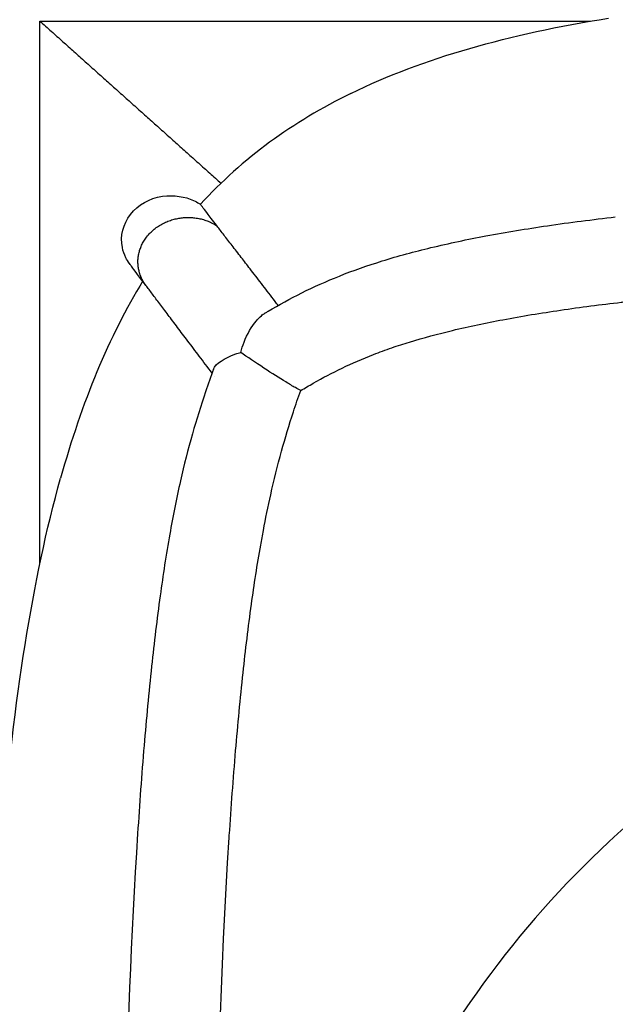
# Model space of a CAD drawing. Header units: millimetres. Extents: x -31695 to -19845, y -5614 to 7253.
# Tile 292 of 432: x -28333 to -28306, y 5368 to 5413. Entities that reach past the tile are written whole.
import ezdxf

# ---------------------------------------------------------------- set-up
doc = ezdxf.new("R2010")
doc.units = ezdxf.units.MM
doc.layers.add('2d', color=7, linetype='Continuous', true_color=0x000000)

msp = doc.modelspace()

# ---------------------------------------------------------------- linework, layer by layer
at = {"layer": '2d', "linetype": 'Continuous', "lineweight": -3}
for points, degree in [([(-28332.326, 5412.781), (-28328.17, 5409.058), (-28324.013, 5405.336)], 2), ([(-28332.326, 5412.781), (-28319.685, 5412.781), (-28307.043, 5412.781)], 2), ([(-28332.326, 5387.872), (-28332.326, 5400.326), (-28332.326, 5412.781)], 2), ([(-28318.044, 5409.464), (-28314.711, 5411.099), (-28310.786, 5412.19), (-28306.223, 5412.917)], 3), ([(-28318.044, 5409.464), (-28320.724, 5408.149), (-28323.02, 5406.482), (-28324.957, 5404.369)], 3), ([(-28326.706, 5404.739), (-28326.147, 5404.8), (-28325.675, 5404.728), (-28325.274, 5404.545)], 3), ([(-28324.199, 5403.375), (-28324.197, 5403.371), (-28324.194, 5403.367), (-28324.191, 5403.364)], 3), ([(-28328.189, 5401.604), (-28328.189, 5401.604), (-28328.189, 5401.604), (-28328.189, 5401.604)], 3), ([(-28327.598, 5400.849), (-28329.164, 5398.301), (-28330.402, 5395.288), (-28331.381, 5391.783)], 3), ([(-28321.994, 5399.369), (-28321.988, 5399.372), (-28321.982, 5399.376), (-28321.976, 5399.38)], 3), ([(-28324.314, 5396.465), (-28324.314, 5396.465), (-28324.314, 5396.465), (-28324.314, 5396.465)], 3), ([(-28334.073, 5375.123), (-28333.526, 5381.59), (-28332.682, 5387.122), (-28331.381, 5391.783)], 3)]:
    msp.add_open_spline(points, degree=degree, dxfattribs=at)
for points, knots in [([(-28328.189, 5401.604), (-28328.292, 5401.751), (-28328.338, 5401.829), (-28328.455, 5402.062), (-28328.51, 5402.222), (-28328.543, 5402.386), (-28328.647, 5402.916), (-28328.514, 5403.461), (-28328.169, 5403.903), (-28327.826, 5404.343), (-28327.301, 5404.645), (-28326.706, 5404.739)], [12.772005, 12.772005, 12.772005, 12.772005, 12.805755, 12.805755, 12.869609, 12.869609, 12.869609, 14.486449, 14.486449, 14.486449, 16.09504, 16.09504, 16.09504, 16.09504]), ([(-28325.274, 5404.545), (-28325.183, 5404.504), (-28325.096, 5404.457), (-28325.012, 5404.404), (-28324.994, 5404.393), (-28324.975, 5404.381), (-28324.957, 5404.369)], [62.6843954, 62.6843954, 62.6843954, 62.6843954, 62.958618, 62.958618, 62.958618, 62.9629214, 62.9629214, 62.9629214, 62.9629214]), ([(-28324.192, 5403.364), (-28324.406, 5403.643), (-28324.541, 5403.82), (-28324.641, 5403.951), (-28324.75, 5404.094), (-28324.82, 5404.186), (-28324.865, 5404.247), (-28324.912, 5404.309), (-28324.935, 5404.339), (-28324.957, 5404.369)], [0, 0, 0, 0, 3.830314, 3.830314, 3.830314, 8.011053, 8.011053, 8.011053, 12.307321, 12.307321, 12.307321, 12.307321]), ([(-28321.976, 5399.38), (-28321.934, 5399.405), (-28321.892, 5399.43), (-28321.85, 5399.455), (-28321.349, 5399.751), (-28320.834, 5400.035), (-28320.306, 5400.298), (-28319.746, 5400.577), (-28319.168, 5400.836), (-28318.579, 5401.071), (-28317.938, 5401.327), (-28317.281, 5401.558), (-28316.615, 5401.765), (-28315.877, 5401.995), (-28315.131, 5402.195), (-28314.373, 5402.377), (-28313.537, 5402.579), (-28312.696, 5402.755), (-28311.846, 5402.915), (-28310.911, 5403.09), (-28309.972, 5403.244), (-28309.026, 5403.383), (-28307.99, 5403.535), (-28306.951, 5403.667), (-28305.907, 5403.786)], [1.453332, 1.453332, 1.453332, 1.453332, 1.590387, 1.590387, 1.590387, 3.232769, 3.232769, 3.232769, 4.976331, 4.976331, 4.976331, 6.874157, 6.874157, 6.874157, 8.97173, 8.97173, 8.97173, 11.288817, 11.288817, 11.288817, 13.841584, 13.841584, 13.841584, 16.641567, 16.641567, 16.641567, 16.641567]), ([(-28321.388, 5399.722), (-28321.436, 5399.785), (-28321.484, 5399.847), (-28321.532, 5399.909), (-28321.725, 5400.162), (-28321.912, 5400.406), (-28322.091, 5400.64), (-28322.272, 5400.876), (-28322.445, 5401.1), (-28322.608, 5401.312), (-28322.632, 5401.342), (-28322.655, 5401.372), (-28322.678, 5401.401), (-28322.82, 5401.586), (-28322.955, 5401.76), (-28323.082, 5401.923), (-28323.234, 5402.12), (-28323.374, 5402.302), (-28323.504, 5402.47), (-28323.639, 5402.645), (-28323.762, 5402.804), (-28323.874, 5402.95), (-28323.992, 5403.102), (-28324.097, 5403.24), (-28324.192, 5403.364)], [2.177823, 2.177823, 2.177823, 2.177823, 2.471136, 2.471136, 2.471136, 3.667482, 3.667482, 3.667482, 4.874748, 4.874748, 4.874748, 5.046703, 5.046703, 5.046703, 6.116848, 6.116848, 6.116848, 7.404429, 7.404429, 7.404429, 8.746037, 8.746037, 8.746037, 10.149562, 10.149562, 10.149562, 10.149562]), ([(-27961.726, 5401.342), (-27980.537, 5401.358), (-28079.798, 5401.379), (-28230.228, 5401.63), (-28289.119, 5389.138), (-28316.716, 5369.277), (-28326.807, 5328.896), (-28332.863, 5290.031), (-28331.181, 5238.508), (-28318.397, 5193.314), (-28309.986, 5175.838), (-28272.641, 5152.639), (-28221.839, 5149.372), (-28138.523, 5146.633), (-28116.119, 5145.994)], [234.135396, 234.135396, 234.135396, 234.135396, 253.862352, 338.483137, 423.103921, 507.724705, 592.345489, 676.966273, 761.587057, 846.207841, 930.828625, 1015.44941, 1100.070194, 1127.412255, 1127.412255, 1127.412255, 1127.412255]), ([(-28327.459, 5400.636), (-28327.646, 5400.884), (-28327.781, 5401.063), (-28327.881, 5401.196), (-28327.986, 5401.335), (-28328.053, 5401.424), (-28328.098, 5401.483), (-28328.144, 5401.545), (-28328.166, 5401.574), (-28328.189, 5401.604)], [0, 0, 0, 0, 4.008399, 4.008399, 4.008399, 8.213367, 8.213367, 8.213367, 12.57658, 12.57658, 12.57658, 12.57658]), ([(-28324.426, 5396.615), (-28324.631, 5396.887), (-28324.824, 5397.142), (-28325.009, 5397.388), (-28325.191, 5397.628), (-28325.366, 5397.86), (-28325.532, 5398.082), (-28325.7, 5398.303), (-28325.858, 5398.513), (-28326.007, 5398.711), (-28326.161, 5398.914), (-28326.304, 5399.104), (-28326.437, 5399.281), (-28326.576, 5399.465), (-28326.704, 5399.635), (-28326.822, 5399.792), (-28326.946, 5399.956), (-28327.059, 5400.106), (-28327.163, 5400.243), (-28327.272, 5400.388), (-28327.37, 5400.518), (-28327.459, 5400.636)], [1.216219, 1.216219, 1.216219, 1.216219, 2.396889, 2.396889, 2.396889, 3.549951, 3.549951, 3.549951, 4.705757, 4.705757, 4.705757, 5.894044, 5.894044, 5.894044, 7.129604, 7.129604, 7.129604, 8.422363, 8.422363, 8.422363, 9.780968, 9.780968, 9.780968, 9.780968]), ([(-28320.355, 5395.809), (-28320.164, 5395.924), (-28319.97, 5396.038), (-28319.775, 5396.149), (-28319.345, 5396.394), (-28318.906, 5396.625), (-28318.455, 5396.841), (-28317.985, 5397.067), (-28317.506, 5397.275), (-28317.016, 5397.466), (-28316.734, 5397.576), (-28316.45, 5397.68), (-28316.163, 5397.778), (-28315.896, 5397.87), (-28315.627, 5397.957), (-28315.356, 5398.041), (-28314.707, 5398.239), (-28314.045, 5398.416), (-28313.381, 5398.575), (-28312.619, 5398.757), (-28311.845, 5398.919), (-28311.07, 5399.065), (-28310.195, 5399.229), (-28309.31, 5399.375), (-28308.426, 5399.505), (-28307.501, 5399.641), (-28306.568, 5399.761), (-28305.637, 5399.869), (-28305.575, 5399.876), (-28305.513, 5399.883), (-28305.45, 5399.891)], [0.784169, 0.784169, 0.784169, 0.784169, 1.415445, 1.415445, 1.415445, 2.80148, 2.80148, 2.80148, 4.245733, 4.245733, 4.245733, 5.074767, 5.074767, 5.074767, 5.846089, 5.846089, 5.846089, 7.69393, 7.69393, 7.69393, 9.814899, 9.814899, 9.814899, 12.210899, 12.210899, 12.210899, 14.716123, 14.716123, 14.716123, 14.883219, 14.883219, 14.883219, 14.883219]), ([(-28322.391, 5399.017), (-28322.317, 5399.104), (-28322.238, 5399.182), (-28322.157, 5399.25), (-28322.104, 5399.294), (-28322.049, 5399.334), (-28321.994, 5399.369)], [0, 0, 0, 0, 0.4090903, 0.4090903, 0.4090903, 0.6740737, 0.6740737, 0.6740737, 0.6740737]), ([(-28323.106, 5397.566), (-28323.063, 5397.724), (-28323.013, 5397.879), (-28322.955, 5398.027), (-28322.81, 5398.404), (-28322.62, 5398.75), (-28322.391, 5399.017)], [0, 0, 0, 0, 0.493865, 0.493865, 0.493865, 1.759594, 1.759594, 1.759594, 1.759594]), ([(-28324.363, 5396.793), (-28324.239, 5397.063), (-28323.892, 5397.291), (-28323.335, 5397.494), (-28323.261, 5397.519), (-28323.185, 5397.543), (-28323.106, 5397.566)], [0, 0, 0, 0, 1.824892, 1.824892, 1.824892, 2.079565, 2.079565, 2.079565, 2.079565]), ([(-28320.355, 5395.809), (-28320.427, 5395.847), (-28320.509, 5395.892), (-28320.599, 5395.944), (-28320.731, 5396.02), (-28320.879, 5396.108), (-28321.038, 5396.205), (-28321.332, 5396.384), (-28321.654, 5396.589), (-28322.044, 5396.844), (-28322.435, 5397.1), (-28322.804, 5397.351), (-28323.106, 5397.566)], [0.205072, 0.205072, 0.205072, 0.205072, 0.595041, 0.595041, 0.595041, 1.16583, 1.16583, 1.16583, 2.296572, 2.296572, 2.296572, 3.593116, 3.593116, 3.593116, 3.593116]), ([(-28324.363, 5396.793), (-28324.487, 5396.449), (-28324.831, 5395.469), (-28325.363, 5393.762), (-28325.917, 5391.573), (-28326.41, 5389.088), (-28326.843, 5386.248), (-28327.229, 5383.012), (-28327.569, 5379.37), (-28329.128, 5357.924), (-28328.198, 5337.815), (-28328.042, 5319.114)], [0.798558, 0.798558, 0.798558, 0.798558, 1.843415, 3.755689, 5.844603, 8.2204, 10.9765, 14.134749, 17.697972, 21.668126, 77.177233, 77.177233, 77.177233, 77.177233]), ([(-28324.172, 5338.137), (-28324.214, 5350.441), (-28324.446, 5362.928), (-28323.634, 5375.339), (-28323.631, 5375.372), (-28323.546, 5376.67), (-28323.45, 5377.974), (-28323.341, 5379.27), (-28323.24, 5380.46), (-28323.127, 5381.657), (-28322.999, 5382.844), (-28322.886, 5383.892), (-28322.759, 5384.948), (-28322.615, 5385.992), (-28322.49, 5386.898), (-28322.35, 5387.811), (-28322.19, 5388.712), (-28322.151, 5388.937), (-28322.11, 5389.162), (-28322.067, 5389.387), (-28321.964, 5389.934), (-28321.852, 5390.48), (-28321.73, 5391.023), (-28321.58, 5391.695), (-28321.415, 5392.361), (-28321.232, 5393.025), (-28321.064, 5393.633), (-28320.883, 5394.235), (-28320.687, 5394.834), (-28320.58, 5395.161), (-28320.47, 5395.485), (-28320.355, 5395.809)], [-36.671384, -36.671384, -36.671384, -36.671384, 0, 0.098154, 0.098154, 0.098154, 3.950113, 3.950113, 3.950113, 7.488339, 7.488339, 7.488339, 10.614604, 10.614604, 10.614604, 13.328542, 13.328542, 13.328542, 14.004743, 14.004743, 14.004743, 15.651679, 15.651679, 15.651679, 17.684686, 17.684686, 17.684686, 19.546428, 19.546428, 19.546428, 20.560203, 20.560203, 20.560203, 20.560203])]:
    msp.add_open_spline(points, degree=3, knots=knots, dxfattribs=at)
msp.add_rational_spline([(-28327.459, 5400.636), (-28327.721, 5400.984), (-28327.798, 5401.399), (-28328.162, 5403.357), (-28325.944, 5403.729)], [0.882916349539, 0.919128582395, 1, 0.707106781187, 1], degree=2, knots=[8.557346, 8.557346, 8.557346, 9.424778, 9.424778, 12.566371, 12.566371, 12.566371], dxfattribs=at)
msp.add_rational_spline([(-28325.944, 5403.729), (-28324.975, 5403.892), (-28324.199, 5403.375)], [1, 0.846672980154, 0.85387664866], degree=2, dxfattribs=at)

doc.saveas('drawing.dxf')
